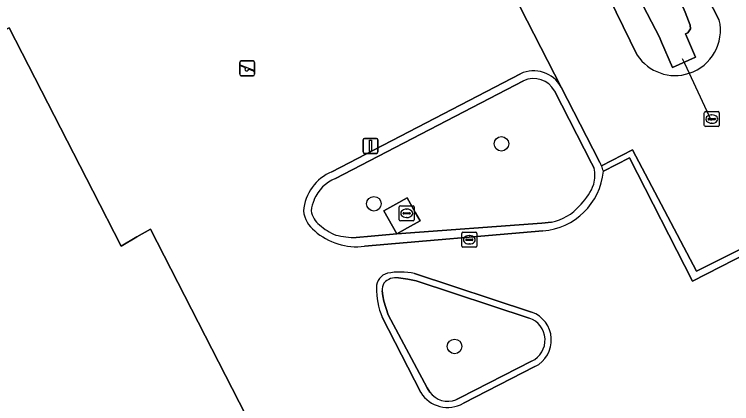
# Model space of a CAD drawing. Extents: x 158835 to 160077, y 386387 to 387778.
# Drawn here: x 159317.79 to 159365.89, y 387366.28 to 387392.4 of the extents above; entities that cross this region are included whole.
import ezdxf

# ---------------------------------------------------------------- set-up
doc = ezdxf.new("R2010")
doc.units = 0
for name, color, linetype in [('IMGEO_Boom', 7, 'Continuous'), ('IMGEO_Duiker', 7, 'Continuous'), ('IMGEO_Groenvoorziening', 7, 'Continuous'), ('IMGEO_Haag', 7, 'Continuous'), ('IMGEO_Kolk', 7, 'Continuous'), ('IMGEO_Lichtmast', 7, 'Continuous'), ('IMGEO_Meer_plas_ven_vijver', 7, 'Continuous'), ('IMGEO_Muur', 7, 'Continuous'), ('IMGEO_Oever', 7, 'Continuous'), ('IMGEO_Pand', 7, 'Continuous'), ('IMGEO_Rioolput', 7, 'Continuous'), ('IMGEO_Speelvoorziening', 7, 'Continuous'), ('IMGEO_Voetpad_open', 7, 'Continuous')]:
    doc.layers.add(name, color=color, linetype=linetype)

msp = doc.modelspace()

# ---------------------------------------------------------------- linework, layer by layer
at = {"layer": 'IMGEO_Boom'}
for centre in [(159350.446, 387383.714), (159341.899, 387379.693), (159347.306, 387370.119)]:
    msp.add_circle(centre, 0.489, dxfattribs=at)
at = {"layer": 'IMGEO_Duiker'}
msp.add_lwpolyline([(159362.574, 387389.435), (159362.654, 387389.264), (159362.719, 387389.126), (159364.521, 387385.277)], dxfattribs=at)
at = {"layer": 'IMGEO_Groenvoorziening'}
for points in [[(159357.157, 387382.243), (159359.233, 387383.315), (159363.52, 387375.171), (159371.545, 387379.183), (159371.736, 387378.832), (159375.439, 387380.729), (159366.234, 387398.455), (159353.107, 387424.11), (159348.881, 387432.496), (159346.821, 387429.272), (159344.685, 387428.371), (159338.523, 387428.646), (159341.866, 387424.702), (159344.128, 387423.682)], [(159351.156, 387418.046), (159353.692, 387414.123), (159365.051, 387392.021)], [(159329.997, 387408.714), (159328.301, 387409.19), (159326.378, 387409.43), (159327.553, 387407.113), (159328.725, 387404.801), (159342.104, 387411.667), (159354.448, 387387.523), (159356.998, 387382.559)], [(159359.554, 387389.669), (159352.959, 387403.206)], [(159351.932, 387387.942), (159339.317, 387381.391)], [(159356.667, 387382.091), (159356.498, 387382.412), (159354.006, 387387.264)], [(159359.025, 387382.765), (159363.27, 387374.493), (159371.736, 387378.832), (159371.545, 387379.183), (159363.52, 387375.171), (159359.233, 387383.315), (159357.157, 387382.243)], [(159357.281, 387381.869), (159359.025, 387382.765)], [(159355.695, 387379.572), (159355.788, 387379.668)], [(159340.708, 387377.421), (159341.722, 387377.507), (159343.423, 387377.675), (159353.168, 387378.381), (159353.795, 387378.454)], [(159352.311, 387372.025), (159344.725, 387374.521), (159344.169, 387374.629), (159343.553, 387374.717)], [(159342.445, 387373.844), (159342.49, 387373.511), (159342.554, 387373.165), (159342.847, 387372.244), (159345.473, 387367.33), (159345.646, 387367.052)], [(159347.398, 387366.543), (159347.705, 387366.69), (159352.472, 387369.135)]]:
    msp.add_lwpolyline(points, dxfattribs=at)
msp.add_lwpolyline([(159343.423, 387377.675), (159343.139, 387378.188), (159342.564, 387379.226), (159343.366, 387379.671), (159344.129, 387380.093), (159344.683, 387379.092), (159344.988, 387378.542), (159344.146, 387378.076)], close=True, dxfattribs=at)
for centre, radius, start, end in [((159362.096, 387391.331), 3.035, 288.0702, 13.1397), ((159362.093, 387391.33), 3.034, 213.1881, 288.116), ((159352.611, 387386.509), 1.586, 28.4239, 115.3705), ((159354.849, 387381.28), 2.501, 22.6549, 30.7649), ((159354.69, 387381.218), 2.672, 14.1141, 22.5719), ((159354.449, 387381.602), 2.272, 344.5315, 12.4344), ((159340.334, 387378.933), 2.66, 112.4845, 157.3158), ((159352.92, 387382.44), 3.989, 315.9795, 338.7772), ((159340.191, 387378.988), 2.506, 157.2041, 174.6869), ((159353.131, 387381.756), 3.368, 281.3681, 319.5788), ((159339.125, 387379.423), 1.444, 188.0931, 232.8697), ((159340.765, 387381.09), 3.775, 228.2841, 247.7907), ((159340.752, 387383.246), 5.825, 255.9537, 269.5698), ((159343.368, 387373.663), 1.07, 80.071, 138.4988), ((159343.746, 387373.822), 1.301, 154.9668, 179.0122), ((159351.817, 387370.548), 1.557, 294.8713, 71.506), ((159346.847, 387367.918), 1.481, 215.7768, 291.8234)]:
    msp.add_arc(centre, radius, start, end, dxfattribs=at)
at = {"layer": 'IMGEO_Haag'}
for points in [[(159371.736, 387378.832), (159371.545, 387379.183), (159363.52, 387375.171), (159359.233, 387383.315), (159357.157, 387382.243)], [(159357.281, 387381.869), (159359.025, 387382.765), (159363.27, 387374.493), (159371.736, 387378.832)]]:
    msp.add_lwpolyline(points, dxfattribs=at)
msp.add_arc((159354.69, 387381.218), 2.672, 14.1141, 22.5719, dxfattribs=at)
at = {"layer": 'IMGEO_Kolk'}
for p, q in [((159347.794, 387376.851), (159347.794, 387377.703)), ((159347.869, 387377.777), (159348.721, 387377.777)), ((159348.282, 387377.557), (159348.307, 387377.557)), ((159348.795, 387377.703), (159348.795, 387376.851)), ((159348.053, 387377.271), (159348.053, 387377.283)), ((159348.491, 387377.234), (159348.093, 387377.234)), ((159348.096, 387377.32), (159348.494, 387377.32)), ((159348.305, 387376.997), (159348.28, 387376.997)), ((159348.537, 387377.283), (159348.537, 387377.271)), ((159348.721, 387376.777), (159347.869, 387376.777))]:
    msp.add_line(p, q, dxfattribs=at)
for points in [[(159347.794, 387376.851), (159347.794, 387377.703)], [(159347.869, 387377.777), (159348.721, 387377.777)], [(159348.795, 387377.703), (159348.795, 387376.851)], [(159348.721, 387376.777), (159347.869, 387376.777)]]:
    msp.add_lwpolyline(points, dxfattribs=at)
for centre, radius, start, end in [((159347.871, 387377.701), 0.0765, 91.552, 178.448), ((159347.871, 387377.701), 0.0765, 91.552, 178.448), ((159348.719, 387377.701), 0.0765, 1.552, 88.448), ((159348.719, 387377.701), 0.0765, 1.552, 88.448), ((159348.093, 387377.28), 0.0403, 85.8775, 175.7526), ((159348.09, 387377.27), 0.0366, 178.938, 274.7102), ((159348.494, 387377.277), 0.043, 264.8664, 352.4533), ((159348.498, 387377.282), 0.0386, 1.7309, 96.639), ((159347.871, 387376.853), 0.0765, 181.552, 268.448), ((159347.871, 387376.853), 0.0765, 181.552, 268.448), ((159348.719, 387376.853), 0.0765, 271.552, 358.448), ((159348.719, 387376.853), 0.0765, 271.552, 358.448)]:
    msp.add_arc(centre, radius, start, end, dxfattribs=at)
for centre, major_axis, ratio, start_param, end_param in [((159348.281, 387377.277), (-0.387, 0.002), 0.722429, 4.712389, 7.853982), ((159348.306, 387377.277), (-0.39, 0.002), 0.717154, 1.570796, 4.712389)]:
    msp.add_ellipse(centre, major_axis=major_axis, ratio=ratio, start_param=start_param, end_param=end_param, dxfattribs=at)
at = {"layer": 'IMGEO_Lichtmast'}
for p, q in [((159341.175, 387383.175), (159341.175, 387383.975)), ((159341.175, 387383.975), (159341.175, 387383.175)), ((159341.275, 387384.075), (159342.065, 387384.075)), ((159342.065, 387384.075), (159341.275, 387384.075)), ((159342.165, 387383.975), (159342.165, 387383.175)), ((159342.165, 387383.175), (159342.165, 387383.975)), ((159342.065, 387383.075), (159341.275, 387383.075)), ((159341.275, 387383.075), (159342.065, 387383.075))]:
    msp.add_line(p, q, dxfattribs=at)
msp.add_lwpolyline([(159341.595, 387383.95), (159341.745, 387383.95), (159341.745, 387383.2), (159341.595, 387383.2), (159341.595, 387383.95)], dxfattribs=at)
for centre, start, end in [((159341.275, 387383.975), 90, 180), ((159341.275, 387383.975), 90, 180), ((159342.065, 387383.975), 0, 90), ((159342.065, 387383.975), 360, 90), ((159341.275, 387383.175), 180, 270), ((159341.275, 387383.175), 180, 270), ((159342.065, 387383.175), 270, 0), ((159342.065, 387383.175), 270, 0)]:
    msp.add_arc(centre, 0.1, start, end, dxfattribs=at)
at = {"layer": 'IMGEO_Meer_plas_ven_vijver'}
msp.add_lwpolyline([(159345.639, 387417.415), (159348.719, 387413.677), (159355.166, 387402.055), (159356.987, 387397.846), (159356.024, 387397.283), (159356.486, 387396.378), (159357.492, 387396.898), (159358.707, 387395.73), (159359.69, 387393.518), (159361.039, 387390.862), (159361.192, 387390.532), (159361.923, 387388.843), (159363.469, 387389.527), (159362.792, 387391.087), (159362.954, 387391.166), (159363.115, 387391.435), (159363.102, 387391.682), (159362.771, 387392.55), (159362.037, 387394.278), (159360.992, 387396.539), (159354.746, 387408.595), (159351.871, 387414.16)], dxfattribs=at)
at = {"layer": 'IMGEO_Muur'}
for points in [[(159362.792, 387391.087), (159363.469, 387389.527), (159361.923, 387388.843), (159361.192, 387390.532)], [(159351.724, 387388.411), (159339.081, 387381.845)], [(159339.317, 387381.391), (159351.932, 387387.942)], [(159356.998, 387382.559), (159354.448, 387387.523)], [(159354.006, 387387.264), (159356.498, 387382.412)], [(159356.498, 387382.412), (159356.667, 387382.091)], [(159355.788, 387379.668), (159355.695, 387379.572)], [(159353.795, 387378.454), (159353.168, 387378.381), (159343.423, 387377.675), (159341.722, 387377.507), (159340.708, 387377.421)], [(159341.262, 387376.839), (159353.22, 387377.872)], [(159352.474, 387372.422), (159344.612, 387375.007)], [(159343.553, 387374.717), (159344.169, 387374.629), (159344.725, 387374.521), (159352.311, 387372.025)], [(159345.646, 387367.052), (159345.473, 387367.33), (159342.847, 387372.244), (159342.554, 387373.165), (159342.49, 387373.511), (159342.445, 387373.844)], [(159342.45, 387372.08), (159345.038, 387367.029)], [(159352.472, 387369.135), (159347.705, 387366.69), (159347.398, 387366.543)], [(159347.895, 387366.306), (159352.691, 387368.766)]]:
    msp.add_lwpolyline(points, dxfattribs=at)
for centre, radius, start, end in [((159352.613, 387386.516), 2.093, 28.7567, 115.1322), ((159352.611, 387386.509), 1.586, 28.4239, 115.3705), ((159354.849, 387381.28), 2.501, 22.6549, 30.7649), ((159354.69, 387381.218), 2.672, 14.1141, 22.5719), ((159340.319, 387378.942), 3.156, 113.0983, 175.0803), ((159352.883, 387382.276), 4.417, 274.3783, 354.7116), ((159354.449, 387381.602), 2.272, 344.5315, 12.4344), ((159340.334, 387378.933), 2.66, 112.4845, 157.3158), ((159352.92, 387382.44), 3.989, 315.9795, 338.7772), ((159340.191, 387378.988), 2.506, 157.2041, 174.6869), ((159353.131, 387381.756), 3.368, 281.3681, 319.5788), ((159339.126, 387379.43), 1.963, 186.3566, 232.3549), ((159339.125, 387379.423), 1.444, 188.0931, 232.8697), ((159340.741, 387381.046), 4.239, 228.3999, 277.0545), ((159340.765, 387381.09), 3.775, 228.2841, 247.7907), ((159340.752, 387383.246), 5.825, 255.9537, 269.5698), ((159343.053, 387374.07), 0.987, 104.7346, 179.6159), ((159343.665, 387370.796), 4.316, 77.3268, 101.5337), ((159343.368, 387373.663), 1.07, 80.071, 138.4988), ((159347.148, 387374.019), 5.082, 179.3433, 202.4257), ((159343.746, 387373.822), 1.301, 154.9668, 179.0122), ((159351.809, 387370.548), 1.988, 296.3382, 70.4554), ((159351.817, 387370.548), 1.557, 294.8713, 71.506), ((159346.841, 387368.148), 2.122, 211.8226, 299.7748), ((159346.847, 387367.918), 1.481, 215.7768, 291.8234)]:
    msp.add_arc(centre, radius, start, end, dxfattribs=at)
at = {"layer": 'IMGEO_Oever'}
for points in [[(159365.051, 387392.021), (159353.692, 387414.123), (159351.156, 387418.046)], [(159351.871, 387414.16), (159354.746, 387408.595), (159360.992, 387396.539), (159362.037, 387394.278), (159362.771, 387392.55), (159363.102, 387391.682), (159363.115, 387391.435), (159362.954, 387391.166), (159362.792, 387391.087), (159363.469, 387389.527), (159361.923, 387388.843), (159361.192, 387390.532), (159361.039, 387390.862), (159359.69, 387393.518), (159358.707, 387395.73), (159357.492, 387396.898), (159356.486, 387396.378), (159356.024, 387397.283), (159356.987, 387397.846), (159355.166, 387402.055), (159348.719, 387413.677), (159345.639, 387417.415)], [(159346.688, 387413.143), (159350.748, 387407.113), (159352.959, 387403.206), (159359.554, 387389.669)]]:
    msp.add_lwpolyline(points, dxfattribs=at)
for centre, radius, start, end in [((159362.096, 387391.331), 3.035, 288.0702, 13.1397), ((159362.093, 387391.33), 3.034, 213.1881, 288.116)]:
    msp.add_arc(centre, radius, start, end, dxfattribs=at)
at = {"layer": 'IMGEO_Pand'}
msp.add_lwpolyline([(159335.141, 387361.922), (159326.913, 387377.989), (159326.002, 387377.465), (159324.943, 387376.856), (159323.05, 387380.554), (159317.449, 387391.492), (159302.358, 387383.765), (159263.675, 387363.957)], dxfattribs=at)
at = {"layer": 'IMGEO_Rioolput'}
for p, q in [((159364.053, 387384.95), (159364.053, 387385.802)), ((159364.128, 387385.876), (159364.98, 387385.876)), ((159364.541, 387385.656), (159364.566, 387385.656)), ((159365.054, 387385.802), (159365.054, 387384.95)), ((159364.312, 387385.37), (159364.312, 387385.382)), ((159364.75, 387385.333), (159364.352, 387385.333)), ((159364.355, 387385.419), (159364.753, 387385.419)), ((159364.564, 387385.096), (159364.539, 387385.096)), ((159364.796, 387385.382), (159364.796, 387385.37)), ((159364.98, 387384.876), (159364.128, 387384.876)), ((159343.595, 387378.625), (159343.595, 387379.477)), ((159343.67, 387379.551), (159344.522, 387379.551)), ((159344.083, 387379.331), (159344.108, 387379.331)), ((159344.596, 387379.477), (159344.596, 387378.625)), ((159343.854, 387379.045), (159343.854, 387379.057)), ((159344.292, 387379.008), (159343.894, 387379.008)), ((159343.897, 387379.094), (159344.295, 387379.094)), ((159344.338, 387379.057), (159344.338, 387379.045)), ((159344.522, 387378.551), (159343.67, 387378.551)), ((159344.106, 387378.771), (159344.081, 387378.771))]:
    msp.add_line(p, q, dxfattribs=at)
for points in [[(159364.053, 387384.95), (159364.053, 387385.802)], [(159364.128, 387385.876), (159364.98, 387385.876)], [(159365.054, 387385.802), (159365.054, 387384.95)], [(159364.98, 387384.876), (159364.128, 387384.876)], [(159343.595, 387378.625), (159343.595, 387379.477)], [(159343.67, 387379.551), (159344.522, 387379.551)], [(159344.596, 387379.477), (159344.596, 387378.625)], [(159344.522, 387378.551), (159343.67, 387378.551)]]:
    msp.add_lwpolyline(points, dxfattribs=at)
for centre, radius, start, end in [((159364.13, 387385.8), 0.0765, 91.552, 178.448), ((159364.13, 387385.8), 0.0765, 91.552, 178.448), ((159364.978, 387385.8), 0.0765, 1.552, 88.448), ((159364.978, 387385.8), 0.0765, 1.552, 88.448), ((159364.352, 387385.379), 0.0403, 85.8775, 175.7526), ((159364.349, 387385.369), 0.0366, 178.938, 274.7102), ((159364.753, 387385.376), 0.043, 264.8664, 352.4533), ((159364.757, 387385.381), 0.0386, 1.7309, 96.639), ((159364.13, 387384.952), 0.0765, 181.552, 268.448), ((159364.13, 387384.952), 0.0765, 181.552, 268.448), ((159364.978, 387384.952), 0.0765, 271.552, 358.448), ((159364.978, 387384.952), 0.0765, 271.552, 358.448), ((159343.672, 387379.475), 0.0765, 91.552, 178.448), ((159343.672, 387379.475), 0.0765, 91.552, 178.448), ((159344.52, 387379.475), 0.0765, 1.552, 88.448), ((159344.52, 387379.475), 0.0765, 1.552, 88.448), ((159343.894, 387379.054), 0.0403, 85.8775, 175.7526), ((159343.891, 387379.044), 0.0366, 178.938, 274.7102), ((159344.295, 387379.051), 0.043, 264.8664, 352.4533), ((159344.299, 387379.056), 0.0386, 1.7309, 96.639), ((159343.672, 387378.627), 0.0765, 181.552, 268.448), ((159343.672, 387378.627), 0.0765, 181.552, 268.448), ((159344.52, 387378.627), 0.0765, 271.552, 358.448), ((159344.52, 387378.627), 0.0765, 271.552, 358.448)]:
    msp.add_arc(centre, radius, start, end, dxfattribs=at)
for centre, major_axis, ratio, start_param, end_param in [((159364.54, 387385.376), (-0.387, 0.002), 0.722429, 4.712389, 7.853982), ((159364.565, 387385.376), (-0.39, 0.002), 0.717154, 1.570796, 4.712389), ((159344.082, 387379.051), (-0.387, 0.002), 0.722429, 4.712389, 7.853982), ((159344.107, 387379.051), (-0.39, 0.002), 0.717154, 1.570796, 4.712389)]:
    msp.add_ellipse(centre, major_axis=major_axis, ratio=ratio, start_param=start_param, end_param=end_param, dxfattribs=at)
at = {"layer": 'IMGEO_Speelvoorziening'}
for p, q in [((159332.907, 387388.378), (159332.907, 387389.178)), ((159332.907, 387389.178), (159332.907, 387388.378)), ((159333.29, 387388.806), (159332.951, 387388.943)), ((159332.976, 387389.003), (159333.852, 387388.65)), ((159333.007, 387389.278), (159333.797, 387389.278)), ((159333.797, 387389.278), (159333.007, 387389.278)), ((159333.897, 387389.178), (159333.897, 387388.378)), ((159333.897, 387388.378), (159333.897, 387389.178)), ((159333.828, 387388.59), (159333.488, 387388.727)), ((159333.797, 387388.278), (159333.007, 387388.278)), ((159333.007, 387388.278), (159333.797, 387388.278))]:
    msp.add_line(p, q, dxfattribs=at)
for centre, radius, start, end in [((159333.007, 387389.178), 0.1, 90, 180), ((159333.007, 387389.178), 0.1, 90, 180), ((159332.964, 387388.973), 0.0327, 68.078, 248.078), ((159333.797, 387389.178), 0.1, 0, 90), ((159333.797, 387389.178), 0.1, 360, 90), ((159333.369, 387388.716), 0.12, 130.9928, 5.1632), ((159333.84, 387388.62), 0.0327, 248.078, 68.078), ((159333.007, 387388.378), 0.1, 180, 270), ((159333.007, 387388.378), 0.1, 180, 270), ((159333.797, 387388.378), 0.1, 270, 0), ((159333.797, 387388.378), 0.1, 270, 0)]:
    msp.add_arc(centre, radius, start, end, dxfattribs=at)
at = {"layer": 'IMGEO_Voetpad_open'}
for points in [[(159342.104, 387411.667), (159328.725, 387404.801), (159314.335, 387397.415), (159299.244, 387389.67), (159302.358, 387383.765), (159317.449, 387391.492), (159323.05, 387380.554), (159324.943, 387376.856), (159326.002, 387377.465), (159326.913, 387377.989), (159335.141, 387361.922)], [(159354.448, 387387.523), (159342.104, 387411.667)], [(159339.081, 387381.845), (159351.724, 387388.411)], [(159361.599, 387361.981), (159370.154, 387366.361), (159372.305, 387367.463), (159369.618, 387372.67), (159373.371, 387374.588), (159373.555, 387374.223), (159376.357, 387368.657), (159380.575, 387370.788), (159379.032, 387373.775), (159376.494, 387372.478), (159374.979, 387375.41), (159377.517, 387376.707), (159375.439, 387380.729), (159371.736, 387378.832), (159363.27, 387374.493), (159359.025, 387382.765), (159357.281, 387381.869)], [(159353.22, 387377.872), (159341.262, 387376.839)], [(159344.612, 387375.007), (159352.474, 387372.422)], [(159345.038, 387367.029), (159342.45, 387372.08)], [(159352.691, 387368.766), (159347.895, 387366.306)]]:
    msp.add_lwpolyline(points, dxfattribs=at)
msp.add_lwpolyline([(159344.988, 387378.542), (159344.683, 387379.092), (159344.129, 387380.093), (159343.366, 387379.671), (159342.564, 387379.226), (159343.139, 387378.188), (159343.423, 387377.675), (159344.146, 387378.076)], close=True, dxfattribs=at)
for centre, radius, start, end in [((159352.613, 387386.516), 2.093, 28.7567, 115.1322), ((159340.319, 387378.942), 3.156, 113.0983, 175.0803), ((159352.883, 387382.276), 4.417, 274.3783, 354.7116), ((159339.126, 387379.43), 1.963, 186.3566, 232.3549), ((159340.741, 387381.046), 4.239, 228.3999, 277.0545), ((159343.053, 387374.07), 0.987, 104.7346, 179.6159), ((159343.665, 387370.796), 4.316, 77.3268, 101.5337), ((159347.148, 387374.019), 5.082, 179.3433, 202.4257), ((159351.809, 387370.548), 1.988, 296.3382, 70.4554), ((159346.841, 387368.148), 2.122, 211.8226, 299.7748)]:
    msp.add_arc(centre, radius, start, end, dxfattribs=at)

doc.saveas('drawing.dxf')
